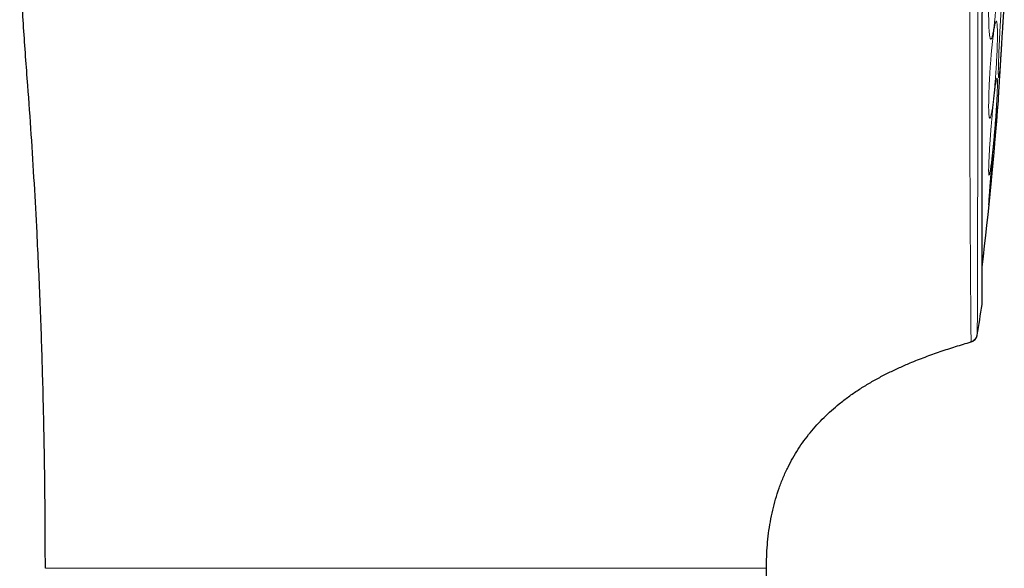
# Model space of a CAD drawing. Header units: millimetres. Extents: x 8 to 1329, y 12 to 1074.
# Tile 523 of 619: x 1009 to 1043, y 923 to 942. Entities that reach past the tile are written whole.
import ezdxf

# ---------------------------------------------------------------- set-up
doc = ezdxf.new("R2010")
doc.units = ezdxf.units.MM

msp = doc.modelspace()

# ---------------------------------------------------------------- linework, layer by layer
at = {"color": 7, "linetype": 'Continuous', "lineweight": 30}
for p, q in [((1042.054, 931.141), (1042.127, 931.174)), ((1042.054, 931.141), (1042.054, 931.163)), ((1034.961, 923.291), (1034.958, 923.291))]:
    msp.add_line(p, q, dxfattribs=at)
at = {"color": 252, "linetype": 'Continuous', "lineweight": 0, "flags": 128}
msp.add_lwpolyline([(1042.054, 931.163), (1042.054, 931.179), (1042.053, 931.296), (1042.051, 931.489), (1042.048, 931.759), (1042.045, 932.102), (1042.041, 932.517), (1042.037, 933.003), (1042.034, 933.558), (1042.03, 934.179), (1042.027, 934.864), (1042.023, 935.609), (1042.02, 936.411), (1042.017, 937.267), (1042.015, 938.173), (1042.012, 939.125), (1042.01, 940.119), (1042.009, 941.152), (1042.007, 942.218), (1042.006, 943.314)], dxfattribs=at)
at = {"color": 7, "linetype": 'Continuous', "lineweight": 30}
for centre, radius, start, end in [((913.361, 949.202), 130, 353.17347, 355.72717), ((933.71, 949.202), 110.01, 350.67742, 351.23869), ((1041.971, 931.43), 0.3, 286.1283, 350.6774)]:
    msp.add_arc(centre, radius, start, end, dxfattribs=at)
for points, knots in [([(1009.961, 923.291), (1009.959, 924.067), (1009.954, 925.62), (1009.919, 927.948), (1009.863, 930.275), (1009.782, 932.602), (1009.685, 934.721), (1009.581, 936.632), (1009.475, 938.336), (1009.37, 939.806), (1009.277, 941.042), (1009.206, 942.046), (1009.144, 943.051), (1009.103, 943.934), (1009.08, 944.696), (1009.07, 945.336), (1009.072, 945.976), (1009.086, 946.615), (1009.114, 947.255), (1009.157, 947.893), (1009.218, 948.531), (1009.293, 949.146), (1009.384, 949.736), (1009.487, 950.302), (1009.607, 950.864), (1009.745, 951.422), (1009.9, 951.976), (1010.075, 952.523), (1010.26, 953.043), (1010.451, 953.534), (1010.647, 953.998), (1010.857, 954.455), (1011.08, 954.906), (1011.317, 955.349), (1011.569, 955.785), (1011.833, 956.213), (1012.106, 956.616), (1012.384, 956.993), (1012.667, 957.345), (1012.965, 957.685), (1013.277, 958.012), (1013.603, 958.325), (1013.941, 958.624), (1014.298, 958.916), (1014.674, 959.197), (1015.067, 959.47), (1015.467, 959.731), (1015.874, 959.981), (1016.287, 960.222), (1016.784, 960.499), (1017.368, 960.807), (1018.04, 961.144), (1018.733, 961.479), (1019.448, 961.807), (1020.186, 962.128), (1020.93, 962.435), (1021.679, 962.729), (1022.502, 963.035), (1023.401, 963.352), (1024.376, 963.674), (1025.357, 963.979), (1026.342, 964.268), (1027.332, 964.541), (1028.325, 964.799), (1029.378, 965.055), (1030.491, 965.308), (1031.663, 965.554), (1032.839, 965.782), (1034.018, 965.992), (1035.2, 966.185), (1036.455, 966.372), (1037.784, 966.55), (1039.186, 966.713), (1040.591, 966.855), (1041.529, 966.931), (1041.998, 966.969)], [0, 0, 0, 0, 0.035125, 0.070248, 0.10537, 0.140493, 0.17562, 0.201379, 0.227131, 0.252874, 0.268051, 0.28324, 0.298431, 0.313615, 0.323273, 0.332926, 0.342576, 0.352224, 0.361875, 0.371532, 0.381201, 0.390871, 0.399551, 0.408226, 0.416898, 0.425568, 0.434237, 0.44291, 0.451585, 0.459177, 0.466767, 0.474357, 0.481945, 0.489532, 0.49712, 0.50471, 0.5123, 0.519114, 0.525928, 0.532742, 0.539557, 0.546371, 0.553186, 0.560001, 0.567217, 0.574429, 0.581637, 0.588844, 0.596054, 0.603267, 0.614607, 0.625947, 0.637279, 0.649418, 0.661555, 0.673694, 0.685835, 0.697978, 0.713469, 0.728962, 0.744453, 0.75994, 0.775425, 0.79091, 0.806397, 0.824467, 0.842538, 0.860609, 0.878678, 0.896746, 0.914814, 0.93611, 0.957407, 0.978704, 1, 1, 1, 1]), ([(1042.436, 932.445), (1042.436, 932.445), (1042.436, 932.445), (1042.436, 932.445), (1042.436, 932.445), (1042.436, 932.446), (1042.436, 932.448), (1042.436, 932.453), (1042.436, 932.462), (1042.436, 932.476), (1042.436, 932.496), (1042.436, 932.523), (1042.436, 932.557), (1042.436, 932.599), (1042.436, 932.651), (1042.437, 932.714), (1042.437, 932.791), (1042.437, 932.883), (1042.437, 932.992), (1042.437, 933.114), (1042.437, 933.251), (1042.437, 933.4), (1042.437, 933.568), (1042.437, 933.758), (1042.438, 933.968), (1042.438, 934.2), (1042.438, 934.455), (1042.438, 934.735), (1042.438, 934.979), (1042.438, 935.175), (1042.438, 935.313), (1042.438, 935.456), (1042.438, 935.6), (1042.439, 935.74), (1042.439, 935.875), (1042.439, 936.04), (1042.439, 936.236), (1042.439, 936.465), (1042.439, 936.691), (1042.439, 936.913), (1042.439, 937.13), (1042.439, 937.335), (1042.44, 937.528), (1042.44, 937.707), (1042.44, 937.871), (1042.44, 938.021), (1042.44, 938.156), (1042.44, 938.256), (1042.44, 938.341), (1042.44, 938.419), (1042.44, 938.514), (1042.44, 938.614), (1042.441, 938.714), (1042.441, 938.815), (1042.441, 939.024), (1042.441, 939.346), (1042.442, 939.786), (1042.442, 940.212), (1042.443, 940.622), (1042.443, 940.912), (1042.443, 941.103), (1042.443, 941.192), (1042.443, 941.281), (1042.444, 941.371), (1042.444, 941.46), (1042.444, 941.546), (1042.444, 941.691), (1042.444, 941.905), (1042.444, 942.203), (1042.445, 942.516), (1042.445, 942.841), (1042.445, 943.176), (1042.445, 943.535), (1042.445, 943.92), (1042.445, 944.274), (1042.445, 944.591), (1042.445, 944.8), (1042.446, 944.952), (1042.446, 945.041), (1042.446, 945.131), (1042.446, 945.225), (1042.446, 945.398), (1042.446, 945.647), (1042.446, 945.965), (1042.446, 946.298), (1042.446, 946.641), (1042.446, 946.993), (1042.446, 947.321), (1042.446, 947.625), (1042.446, 947.906), (1042.446, 948.162), (1042.446, 948.395), (1042.446, 948.603), (1042.446, 948.787), (1042.446, 948.947), (1042.446, 949.083), (1042.446, 949.165), (1042.446, 949.202)], [0, 0, 0, 0, 0.000043, 0.001382, 0.00272, 0.007595, 0.013679, 0.020973, 0.029476, 0.039188, 0.05011, 0.062242, 0.073849, 0.086382, 0.09984, 0.114224, 0.129533, 0.145768, 0.162928, 0.181013, 0.198003, 0.215735, 0.23421, 0.253426, 0.273385, 0.293709, 0.314749, 0.336504, 0.358974, 0.368331, 0.377806, 0.3874, 0.397112, 0.406214, 0.414541, 0.422644, 0.436919, 0.450445, 0.46322, 0.476076, 0.488071, 0.499205, 0.509479, 0.518892, 0.527426, 0.535104, 0.541926, 0.54789, 0.55029, 0.554575, 0.559479, 0.564382, 0.569286, 0.574189, 0.579092, 0.599517, 0.619939, 0.640357, 0.657506, 0.674651, 0.6785, 0.682348, 0.686196, 0.690045, 0.693893, 0.697741, 0.70106, 0.712412, 0.724935, 0.738629, 0.751463, 0.765178, 0.779776, 0.795256, 0.811618, 0.822136, 0.832989, 0.836469, 0.839983, 0.843529, 0.847108, 0.850963, 0.863889, 0.876259, 0.888072, 0.902503, 0.916005, 0.92858, 0.940227, 0.950946, 0.960737, 0.9696, 0.977535, 0.984543, 0.990623, 0.995775, 1, 1, 1, 1]), ([(1043.145, 941.884), (1043.149, 941.935), (1043.155, 942.036), (1043.163, 942.175), (1043.171, 942.304), (1043.179, 942.422), (1043.185, 942.53), (1043.191, 942.624), (1043.196, 942.704), (1043.2, 942.769), (1043.203, 942.821), (1043.205, 942.856), (1043.207, 942.875), (1043.207, 942.875), (1043.207, 942.875)], [0, 0, 0, 0, 0.088181, 0.174082, 0.258593, 0.342576, 0.42933, 0.51441, 0.598934, 0.684066, 0.77032, 0.854943, 0.939478, 1, 1, 1, 1]), ([(1042.999, 939.516), (1042.999, 939.516), (1042.999, 939.514), (1043, 939.526), (1043.002, 939.554), (1043.004, 939.599), (1043.008, 939.659), (1043.013, 939.734), (1043.018, 939.823), (1043.025, 939.925), (1043.031, 940.032), (1043.038, 940.141), (1043.044, 940.247), (1043.051, 940.359), (1043.058, 940.475), (1043.066, 940.597), (1043.074, 940.724), (1043.082, 940.854), (1043.09, 940.983), (1043.098, 941.113), (1043.107, 941.257), (1043.116, 941.412), (1043.126, 941.577), (1043.136, 941.734), (1043.142, 941.834), (1043.145, 941.884)], [0, 0, 0, 0, 0.014595, 0.063818, 0.112867, 0.162005, 0.211504, 0.261025, 0.310132, 0.359142, 0.408383, 0.448559, 0.48814, 0.527329, 0.566337, 0.605371, 0.646079, 0.685895, 0.725063, 0.763822, 0.802405, 0.853673, 0.903367, 0.951986, 1, 1, 1, 1]), ([(1042.437, 932.503), (1042.437, 932.503), (1042.437, 932.504), (1042.437, 932.513), (1042.438, 932.528), (1042.438, 932.548), (1042.438, 932.571), (1042.438, 932.597), (1042.438, 932.624), (1042.438, 932.651), (1042.438, 932.679), (1042.438, 932.706), (1042.438, 932.74), (1042.438, 932.78), (1042.439, 932.831), (1042.439, 932.887), (1042.439, 932.947), (1042.439, 933.031), (1042.439, 933.146), (1042.439, 933.299), (1042.439, 933.468), (1042.439, 933.651), (1042.439, 933.85), (1042.439, 934.071), (1042.439, 934.318), (1042.44, 934.592), (1042.44, 934.884), (1042.44, 935.194), (1042.44, 935.521), (1042.44, 935.857), (1042.441, 936.202), (1042.441, 936.555), (1042.441, 936.92), (1042.441, 937.299), (1042.441, 937.698), (1042.442, 938.118), (1042.442, 938.56), (1042.442, 939.016), (1042.442, 939.484), (1042.443, 939.964), (1042.443, 940.446), (1042.443, 940.929), (1042.444, 941.251), (1042.444, 941.418), (1042.444, 941.421)], [0, 0, 0, 0, 0.016092, 0.034675, 0.052235, 0.068741, 0.084198, 0.098613, 0.111257, 0.122983, 0.133795, 0.143694, 0.152682, 0.167155, 0.181616, 0.19623, 0.211002, 0.225937, 0.254662, 0.283571, 0.312503, 0.341415, 0.370281, 0.399066, 0.431242, 0.463467, 0.495731, 0.528023, 0.560331, 0.592644, 0.623107, 0.653569, 0.684021, 0.714455, 0.744855, 0.777056, 0.809288, 0.841554, 0.873843, 0.906148, 0.938461, 0.968927, 0.999387, 1, 1, 1, 1]), ([(1042.436, 932.445), (1042.438, 932.455), (1042.44, 932.474), (1042.438, 932.495), (1042.437, 932.505)], [0, 0, 0, 0, 0.498251, 1, 1, 1, 1]), ([(1042.054, 931.153), (1042.071, 931.159), (1042.101, 931.169), (1042.138, 931.191), (1042.164, 931.211), (1042.186, 931.231), (1042.208, 931.256), (1042.232, 931.29), (1042.255, 931.337), (1042.263, 931.373), (1042.267, 931.393)], [0, 0, 0, 0, 0.153363, 0.280824, 0.378955, 0.451255, 0.544195, 0.668417, 0.82183, 1, 1, 1, 1]), ([(1042.127, 931.174), (1042.128, 931.174), (1042.155, 931.186), (1042.199, 931.228), (1042.228, 931.277), (1042.242, 931.302)], [0, 0, 0, 0, 0.0161652, 0.5101626, 1, 1, 1, 1]), ([(1034.961, 923.291), (1034.962, 923.426), (1034.965, 923.697), (1034.99, 924.102), (1035.032, 924.505), (1035.092, 924.907), (1035.173, 925.302), (1035.273, 925.69), (1035.395, 926.07), (1035.538, 926.441), (1035.698, 926.791), (1035.872, 927.118), (1036.056, 927.422), (1036.257, 927.716), (1036.475, 927.997), (1036.707, 928.267), (1036.954, 928.523), (1037.213, 928.766), (1037.497, 929.008), (1037.807, 929.245), (1038.141, 929.476), (1038.486, 929.691), (1038.84, 929.892), (1039.201, 930.079), (1039.568, 930.253), (1039.988, 930.435), (1040.46, 930.622), (1040.987, 930.81), (1041.518, 930.983), (1041.876, 931.089), (1042.054, 931.141)], [0, 0, 0, 0, 0.035124, 0.070249, 0.105368, 0.140489, 0.175616, 0.210111, 0.244601, 0.279098, 0.313594, 0.344392, 0.375189, 0.40599, 0.436789, 0.467588, 0.498386, 0.529185, 0.559985, 0.595186, 0.630385, 0.665587, 0.700785, 0.735987, 0.771192, 0.806391, 0.854791, 0.903197, 0.951597, 1, 1, 1, 1]), ([(1034.862, 830.75), (1034.862, 830.972), (1034.862, 831.604), (1034.879, 832.646), (1034.914, 833.875), (1034.964, 835.103), (1035.028, 836.331), (1035.117, 837.792), (1035.238, 839.487), (1035.392, 841.413), (1035.561, 843.379), (1035.74, 845.383), (1035.927, 847.428), (1036.117, 849.472), (1036.306, 851.518), (1036.487, 853.502), (1036.657, 855.424), (1036.815, 857.284), (1036.964, 859.146), (1037.102, 861.007), (1037.229, 862.869), (1037.34, 864.732), (1037.429, 866.464), (1037.497, 868.063), (1037.547, 869.528), (1037.584, 870.993), (1037.607, 872.461), (1037.615, 873.935), (1037.609, 875.415), (1037.588, 877.02), (1037.548, 878.746), (1037.487, 880.593), (1037.409, 882.44), (1037.331, 883.991), (1037.26, 885.25), (1037.203, 886.218), (1037.143, 887.185), (1037.08, 888.146), (1037.015, 889.098), (1036.912, 890.571), (1036.764, 892.569), (1036.567, 895.097), (1036.365, 897.625), (1036.159, 900.169), (1035.955, 902.725), (1035.758, 905.294), (1035.572, 907.862), (1035.403, 910.431), (1035.272, 912.705), (1035.173, 914.691), (1035.1, 916.396), (1035.04, 918.116), (1034.996, 919.842), (1034.967, 921.566), (1034.963, 922.716), (1034.961, 923.291)], [0, 0, 0, 0, 0.007193, 0.020453, 0.03371, 0.046966, 0.060226, 0.073489, 0.094326, 0.115182, 0.136015, 0.158162, 0.180276, 0.202432, 0.224587, 0.246735, 0.26687, 0.287012, 0.307149, 0.327275, 0.347396, 0.367524, 0.387661, 0.403483, 0.419296, 0.435089, 0.450897, 0.466799, 0.482787, 0.498771, 0.518708, 0.538648, 0.558576, 0.578482, 0.588906, 0.599358, 0.609842, 0.620262, 0.630527, 0.640696, 0.668033, 0.695361, 0.722741, 0.75008, 0.777933, 0.805696, 0.833467, 0.861216, 0.888982, 0.907134, 0.925544, 0.944203, 0.962804, 0.981393, 1, 1, 1, 1])]:
    msp.add_open_spline(points, degree=3, knots=knots, dxfattribs=at)
at = {"color": 252, "linetype": 'Continuous', "lineweight": 0}
for points, knots in [([(1042.267, 931.381), (1042.268, 931.416), (1042.27, 931.486), (1042.273, 931.975), (1042.275, 932.736), (1042.278, 933.783), (1042.281, 935.09), (1042.284, 936.636), (1042.286, 938.394), (1042.289, 940.333), (1042.292, 942.42), (1042.295, 944.62), (1042.297, 946.893), (1042.299, 948.433), (1042.3, 949.202)], [0, 0, 0, 0, 0.083769, 0.167458, 0.251069, 0.3346, 0.418052, 0.501425, 0.584719, 0.667933, 0.751069, 0.834125, 0.917102, 1, 1, 1, 1]), ([(1042.941, 944.846), (1042.938, 944.868), (1042.932, 944.911), (1042.922, 944.958), (1042.911, 944.99), (1042.899, 945.005), (1042.886, 945.004), (1042.872, 944.988), (1042.858, 944.955), (1042.843, 944.906), (1042.828, 944.842), (1042.813, 944.764), (1042.798, 944.671), (1042.784, 944.565), (1042.769, 944.448), (1042.755, 944.32), (1042.742, 944.182), (1042.729, 944.035), (1042.717, 943.882), (1042.706, 943.724), (1042.696, 943.561), (1042.688, 943.396), (1042.68, 943.23), (1042.674, 943.066), (1042.67, 942.904), (1042.666, 942.746), (1042.664, 942.593), (1042.664, 942.448), (1042.665, 942.311), (1042.668, 942.184), (1042.672, 942.067), (1042.677, 941.963), (1042.684, 941.872), (1042.692, 941.794), (1042.701, 941.731), (1042.711, 941.684), (1042.723, 941.653), (1042.735, 941.638), (1042.748, 941.638), (1042.762, 941.656), (1042.776, 941.689), (1042.791, 941.739), (1042.806, 941.803), (1042.821, 941.883), (1042.835, 941.975), (1042.85, 942.081), (1042.865, 942.199), (1042.879, 942.328), (1042.892, 942.465), (1042.904, 942.611), (1042.916, 942.764), (1042.927, 942.923), (1042.937, 943.084), (1042.945, 943.249), (1042.953, 943.414), (1042.959, 943.578), (1042.964, 943.74), (1042.967, 943.898), (1042.969, 944.05), (1042.969, 944.196), (1042.968, 944.332), (1042.966, 944.459), (1042.962, 944.576), (1042.956, 944.68), (1042.95, 944.772), (1042.944, 944.821), (1042.941, 944.846)], [0, 0, 0, 0, 0.015531, 0.031007, 0.046596, 0.062468, 0.077895, 0.093351, 0.108987, 0.124959, 0.140375, 0.155831, 0.171474, 0.187461, 0.202955, 0.218441, 0.234062, 0.249964, 0.265544, 0.281068, 0.296664, 0.312455, 0.328095, 0.343648, 0.359222, 0.374924, 0.390614, 0.406187, 0.421744, 0.437386, 0.453123, 0.468711, 0.484258, 0.499873, 0.515714, 0.531353, 0.546916, 0.562534, 0.578451, 0.594079, 0.609568, 0.625061, 0.641106, 0.656763, 0.672189, 0.687532, 0.703581, 0.719242, 0.734673, 0.750024, 0.765927, 0.781532, 0.797007, 0.812528, 0.828286, 0.843816, 0.859326, 0.875033, 0.890745, 0.906239, 0.921755, 0.937529, 0.953186, 0.968676, 0.984212, 1, 1, 1, 1]), ([(1043.184, 942.707), (1043.186, 942.757), (1043.19, 942.856), (1043.195, 942.993), (1043.199, 943.121), (1043.203, 943.237), (1043.205, 943.342), (1043.206, 943.434), (1043.207, 943.511), (1043.206, 943.574), (1043.205, 943.623), (1043.202, 943.655), (1043.199, 943.671), (1043.194, 943.67), (1043.189, 943.655), (1043.183, 943.623), (1043.176, 943.575), (1043.168, 943.512), (1043.16, 943.435), (1043.152, 943.345), (1043.142, 943.239), (1043.133, 943.13), (1043.125, 943.02), (1043.117, 942.915), (1043.109, 942.802), (1043.1, 942.682), (1043.092, 942.558), (1043.084, 942.432), (1043.076, 942.305), (1043.068, 942.175), (1043.061, 942.042), (1043.053, 941.897), (1043.045, 941.742), (1043.036, 941.581), (1043.029, 941.422), (1043.022, 941.268), (1043.016, 941.122), (1043.011, 940.985), (1043.007, 940.857), (1043.003, 940.74), (1043.001, 940.635), (1042.999, 940.544), (1042.999, 940.466), (1043, 940.403), (1043.001, 940.355), (1043.004, 940.322), (1043.007, 940.306), (1043.012, 940.306), (1043.017, 940.322), (1043.023, 940.354), (1043.03, 940.402), (1043.038, 940.466), (1043.046, 940.544), (1043.055, 940.636), (1043.064, 940.74), (1043.074, 940.858), (1043.084, 940.987), (1043.094, 941.125), (1043.104, 941.27), (1043.114, 941.422), (1043.124, 941.582), (1043.134, 941.745), (1043.144, 941.908), (1043.153, 942.072), (1043.161, 942.237), (1043.17, 942.401), (1043.177, 942.558), (1043.181, 942.657), (1043.184, 942.707)], [0, 0, 0, 0, 0.0158871, 0.0314776, 0.046991, 0.0626576, 0.0784058, 0.0938702, 0.1093424, 0.1251185, 0.1408212, 0.1562858, 0.1717809, 0.1875632, 0.2030439, 0.2184906, 0.2340903, 0.2500264, 0.265287, 0.2806853, 0.2963711, 0.3125027, 0.3246744, 0.3369334, 0.3493535, 0.3620127, 0.374992, 0.3872733, 0.3995895, 0.4120125, 0.4246161, 0.4374741, 0.4530737, 0.4686282, 0.48426, 0.500089, 0.5157745, 0.5313528, 0.5469186, 0.5625645, 0.5782153, 0.59379, 0.6093713, 0.625041, 0.6406573, 0.6562167, 0.6718046, 0.6875085, 0.703192, 0.7187573, 0.7343095, 0.7499564, 0.7658566, 0.7814739, 0.7969421, 0.8123953, 0.8285427, 0.8442346, 0.8596242, 0.874859, 0.89108, 0.906797, 0.9221665, 0.937336, 0.9534822, 0.9691971, 0.9846476, 1, 1, 1, 1]), ([(1042.963, 942.079), (1042.961, 942.103), (1042.958, 942.15), (1042.952, 942.201), (1042.945, 942.238), (1042.936, 942.258), (1042.926, 942.263), (1042.915, 942.252), (1042.903, 942.224), (1042.891, 942.181), (1042.877, 942.122), (1042.863, 942.049), (1042.849, 941.961), (1042.834, 941.86), (1042.819, 941.747), (1042.804, 941.623), (1042.789, 941.488), (1042.775, 941.344), (1042.76, 941.193), (1042.747, 941.037), (1042.734, 940.876), (1042.722, 940.711), (1042.71, 940.545), (1042.7, 940.381), (1042.691, 940.218), (1042.683, 940.058), (1042.676, 939.903), (1042.671, 939.756), (1042.667, 939.616), (1042.665, 939.486), (1042.664, 939.365), (1042.664, 939.257), (1042.666, 939.161), (1042.67, 939.08), (1042.675, 939.012), (1042.681, 938.959), (1042.689, 938.923), (1042.697, 938.902), (1042.707, 938.897), (1042.718, 938.909), (1042.73, 938.937), (1042.743, 938.981), (1042.756, 939.04), (1042.771, 939.115), (1042.785, 939.202), (1042.8, 939.304), (1042.815, 939.418), (1042.83, 939.544), (1042.845, 939.678), (1042.859, 939.821), (1042.873, 939.973), (1042.887, 940.13), (1042.9, 940.29), (1042.912, 940.453), (1042.923, 940.618), (1042.933, 940.783), (1042.942, 940.945), (1042.95, 941.104), (1042.957, 941.258), (1042.962, 941.406), (1042.966, 941.545), (1042.968, 941.676), (1042.969, 941.796), (1042.969, 941.904), (1042.967, 942), (1042.964, 942.053), (1042.963, 942.079)], [0, 0, 0, 0, 0.015673, 0.031174, 0.046707, 0.06247, 0.078, 0.093482, 0.109081, 0.124962, 0.140362, 0.155812, 0.17146, 0.187464, 0.202855, 0.218303, 0.233955, 0.249967, 0.265451, 0.280933, 0.296555, 0.312459, 0.328062, 0.343592, 0.359174, 0.374928, 0.390618, 0.406188, 0.421744, 0.437391, 0.453114, 0.468702, 0.484257, 0.499877, 0.515648, 0.531274, 0.546866, 0.562537, 0.578332, 0.59393, 0.609463, 0.625064, 0.641019, 0.65665, 0.672106, 0.687534, 0.703606, 0.719276, 0.7347, 0.750027, 0.766041, 0.781693, 0.797138, 0.812529, 0.828379, 0.843963, 0.859454, 0.875033, 0.890761, 0.906274, 0.921789, 0.937527, 0.953245, 0.968737, 0.984244, 1, 1, 1, 1]), ([(1042.969, 940.078), (1042.969, 940.103), (1042.969, 940.154), (1042.968, 940.21), (1042.965, 940.251), (1042.96, 940.277), (1042.955, 940.287), (1042.948, 940.28), (1042.939, 940.258), (1042.93, 940.219), (1042.919, 940.165), (1042.908, 940.097), (1042.895, 940.013), (1042.882, 939.916), (1042.868, 939.807), (1042.854, 939.688), (1042.839, 939.555), (1042.824, 939.414), (1042.809, 939.266), (1042.795, 939.113), (1042.78, 938.952), (1042.765, 938.788), (1042.752, 938.623), (1042.738, 938.459), (1042.726, 938.295), (1042.714, 938.134), (1042.704, 937.977), (1042.694, 937.828), (1042.686, 937.685), (1042.679, 937.552), (1042.673, 937.428), (1042.669, 937.316), (1042.666, 937.216), (1042.664, 937.13), (1042.664, 937.058), (1042.666, 937.001), (1042.669, 936.959), (1042.673, 936.934), (1042.679, 936.924), (1042.686, 936.93), (1042.694, 936.953), (1042.703, 936.992), (1042.714, 937.047), (1042.726, 937.116), (1042.738, 937.199), (1042.751, 937.297), (1042.765, 937.407), (1042.78, 937.529), (1042.794, 937.66), (1042.809, 937.801), (1042.824, 937.951), (1042.839, 938.106), (1042.854, 938.265), (1042.868, 938.427), (1042.882, 938.592), (1042.895, 938.758), (1042.908, 938.92), (1042.919, 939.08), (1042.93, 939.236), (1042.939, 939.385), (1042.947, 939.527), (1042.955, 939.66), (1042.96, 939.784), (1042.965, 939.895), (1042.968, 939.995), (1042.968, 940.05), (1042.969, 940.078)], [0, 0, 0, 0, 0.01575, 0.031256, 0.046752, 0.062473, 0.078146, 0.093656, 0.109198, 0.124965, 0.140453, 0.155926, 0.171544, 0.187467, 0.202828, 0.218265, 0.233927, 0.24997, 0.265349, 0.280791, 0.296444, 0.312462, 0.327978, 0.343469, 0.359074, 0.374933, 0.390595, 0.406146, 0.421708, 0.437396, 0.453134, 0.468745, 0.484334, 0.500001, 0.515676, 0.531268, 0.546878, 0.562606, 0.578286, 0.593847, 0.609403, 0.625069, 0.640902, 0.656502, 0.672002, 0.687539, 0.703536, 0.719184, 0.734633, 0.750032, 0.766085, 0.781751, 0.797185, 0.812534, 0.828499, 0.844133, 0.859594, 0.875036, 0.890844, 0.906407, 0.921907, 0.937528, 0.953259, 0.968765, 0.984268, 1, 1, 1, 1]), ([(1042.958, 939.022), (1042.96, 939.049), (1042.963, 939.101), (1042.967, 939.162), (1042.969, 939.207), (1042.969, 939.237), (1042.968, 939.251), (1042.966, 939.249), (1042.962, 939.231), (1042.957, 939.196), (1042.95, 939.147), (1042.942, 939.082), (1042.933, 939.002), (1042.923, 938.909), (1042.912, 938.804), (1042.9, 938.687), (1042.887, 938.557), (1042.873, 938.419), (1042.859, 938.273), (1042.844, 938.122), (1042.829, 937.962), (1042.814, 937.799), (1042.799, 937.635), (1042.785, 937.471), (1042.77, 937.307), (1042.756, 937.144), (1042.743, 936.986), (1042.73, 936.835), (1042.718, 936.691), (1042.707, 936.555), (1042.697, 936.428), (1042.688, 936.313), (1042.681, 936.21), (1042.675, 936.12), (1042.67, 936.044), (1042.666, 935.983), (1042.664, 935.937), (1042.664, 935.907), (1042.665, 935.893), (1042.667, 935.895), (1042.671, 935.913), (1042.677, 935.948), (1042.683, 935.998), (1042.691, 936.063), (1042.7, 936.143), (1042.71, 936.237), (1042.722, 936.343), (1042.734, 936.462), (1042.747, 936.59), (1042.761, 936.729), (1042.775, 936.876), (1042.79, 937.03), (1042.804, 937.188), (1042.819, 937.35), (1042.834, 937.515), (1042.849, 937.681), (1042.863, 937.843), (1042.877, 938.004), (1042.891, 938.161), (1042.904, 938.313), (1042.915, 938.456), (1042.926, 938.592), (1042.936, 938.718), (1042.945, 938.833), (1042.952, 938.936), (1042.956, 938.993), (1042.958, 939.022)], [0, 0, 0, 0, 0.015764, 0.031277, 0.046768, 0.062472, 0.078239, 0.093757, 0.109258, 0.124968, 0.140598, 0.1561, 0.171663, 0.187471, 0.202903, 0.218359, 0.233997, 0.249974, 0.265306, 0.280732, 0.2964, 0.312466, 0.327874, 0.343322, 0.358958, 0.374937, 0.390522, 0.406037, 0.421618, 0.437401, 0.453119, 0.468716, 0.484307, 0.500007, 0.515684, 0.531276, 0.546885, 0.562612, 0.578264, 0.593824, 0.609393, 0.625075, 0.640818, 0.656399, 0.671934, 0.687543, 0.703421, 0.719037, 0.734529, 0.750035, 0.76603, 0.781677, 0.797131, 0.812538, 0.828557, 0.844211, 0.859656, 0.87504, 0.890963, 0.906579, 0.922049, 0.937531, 0.953326, 0.968876, 0.984369, 1, 1, 1, 1]), ([(1009.961, 923.291), (1009.962, 923.291), (1009.966, 923.291), (1009.996, 923.291), (1010.045, 923.291), (1010.115, 923.291), (1010.205, 923.291), (1010.317, 923.291), (1010.451, 923.291), (1010.606, 923.291), (1010.785, 923.291), (1010.989, 923.291), (1011.216, 923.291), (1011.468, 923.291), (1011.742, 923.291), (1012.037, 923.291), (1012.352, 923.291), (1012.686, 923.291), (1013.04, 923.291), (1013.394, 923.291), (1013.744, 923.291), (1014.087, 923.291), (1014.441, 923.291), (1014.805, 923.291), (1015.18, 923.291), (1015.586, 923.291), (1016.025, 923.291), (1016.497, 923.291), (1016.977, 923.291), (1017.467, 923.291), (1017.965, 923.291), (1018.469, 923.291), (1018.976, 923.291), (1019.484, 923.291), (1019.988, 923.291), (1020.487, 923.291), (1020.98, 923.291), (1021.468, 923.291), (1021.954, 923.291), (1022.438, 923.291), (1022.925, 923.291), (1023.416, 923.291), (1023.913, 923.291), (1024.411, 923.291), (1024.91, 923.291), (1025.408, 923.291), (1025.906, 923.291), (1026.408, 923.291), (1026.91, 923.291), (1027.411, 923.291), (1027.907, 923.291), (1028.397, 923.291), (1028.875, 923.291), (1029.34, 923.291), (1029.792, 923.291), (1030.231, 923.291), (1030.634, 923.291), (1031.003, 923.291), (1031.34, 923.291), (1031.664, 923.291), (1031.975, 923.291), (1032.272, 923.291), (1032.572, 923.291), (1032.87, 923.291), (1033.163, 923.291), (1033.434, 923.291), (1033.684, 923.291), (1033.913, 923.291), (1034.119, 923.291), (1034.302, 923.291), (1034.462, 923.291), (1034.598, 923.291), (1034.711, 923.291), (1034.802, 923.291), (1034.873, 923.291), (1034.904, 923.291), (1034.919, 923.291)], [0, 0, 0, 0, 0.012673, 0.025541, 0.038598, 0.051839, 0.065257, 0.078598, 0.092093, 0.105733, 0.119508, 0.133662, 0.147934, 0.16231, 0.17678, 0.191328, 0.20568, 0.220082, 0.234519, 0.248978, 0.261253, 0.273525, 0.285785, 0.298025, 0.310235, 0.322408, 0.336696, 0.350907, 0.365029, 0.37905, 0.39321, 0.40724, 0.421131, 0.434872, 0.448453, 0.461628, 0.474633, 0.487461, 0.500107, 0.512789, 0.525453, 0.538312, 0.551361, 0.564593, 0.577762, 0.591092, 0.604578, 0.618209, 0.632227, 0.646375, 0.660641, 0.675013, 0.689478, 0.703763, 0.718111, 0.73251, 0.746946, 0.759213, 0.771487, 0.78376, 0.796024, 0.80827, 0.820489, 0.834843, 0.849135, 0.863352, 0.87748, 0.891762, 0.905927, 0.919964, 0.933862, 0.94761, 0.960958, 0.974143, 0.98716, 1, 1, 1, 1]), ([(1034.919, 923.291), (1034.931, 923.291), (1034.955, 923.291), (1034.959, 923.291), (1034.961, 923.291)], [0, 0, 0, 0, 0.503996, 1, 1, 1, 1])]:
    msp.add_open_spline(points, degree=3, knots=knots, dxfattribs=at)

doc.saveas('drawing.dxf')
